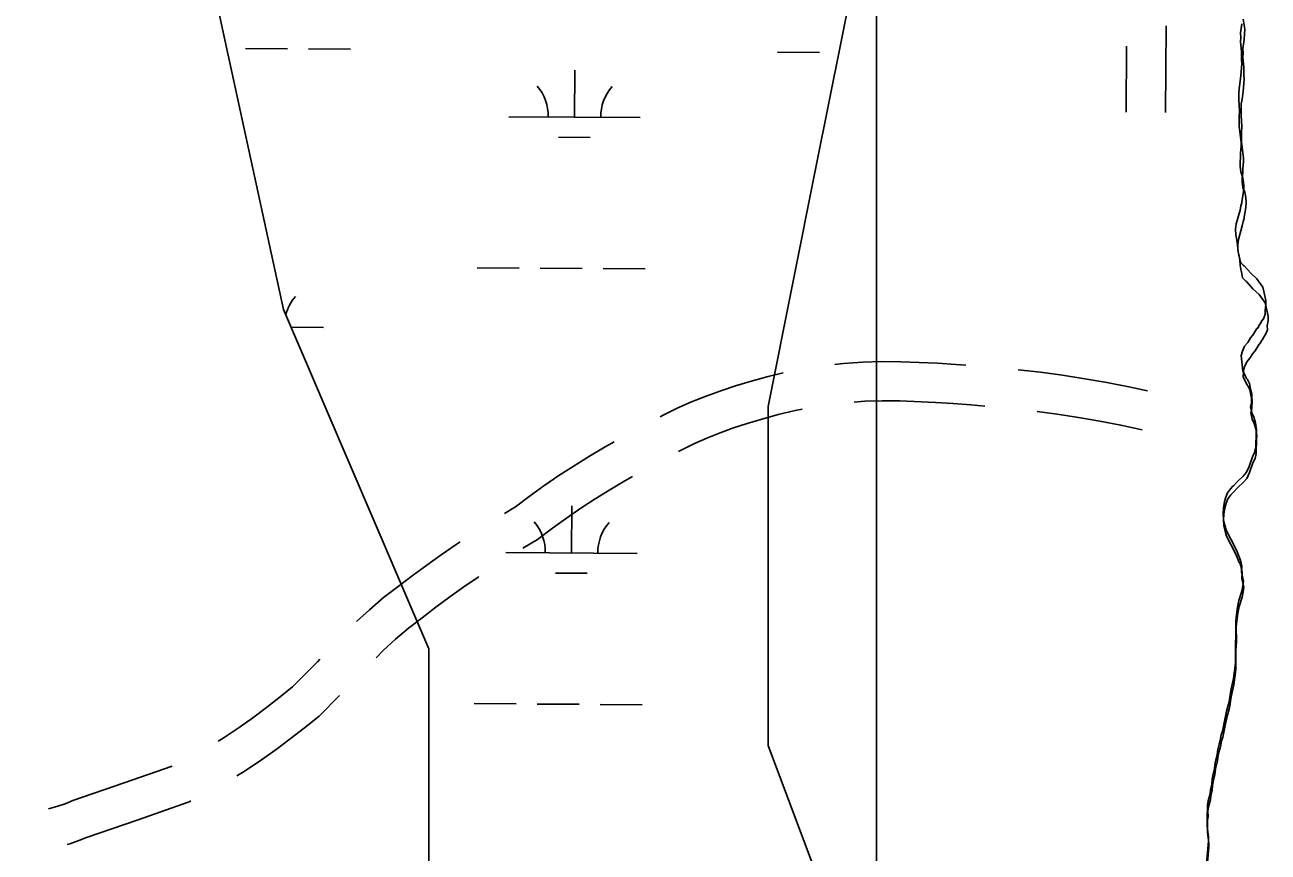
# Model space of a CAD drawing. Extents: x 3172231 to 3210228, y 940198 to 965780.
# Drawn here: x 3194387 to 3195335, y 954975 to 955606 of the extents above; entities that cross this region are included whole.
import ezdxf

# ---------------------------------------------------------------- set-up
doc = ezdxf.new("R2010")
doc.units = 0
for name, color, linetype in [('V-ROAD-CNTR', 7, 'Continuous'), ('V-SITE-VEGE', 7, 'Continuous'), ('V-TOPO-SHOR', 7, 'Continuous'), ('V-WETL-SWMP', 7, 'Continuous')]:
    doc.layers.add(name, color=color, linetype=linetype)

msp = doc.modelspace()

# ---------------------------------------------------------------- linework, layer by layer
at = {"layer": 'V-ROAD-CNTR'}
for p, q in [((3195257.56, 955605.607), (3195257.237, 955539.538)), ((3195227.484, 955590.102), (3195227.237, 955539.684))]:
    msp.add_line(p, q, dxfattribs=at)
for points in [[(3195005.004, 955347.237), (3195011.603, 955347.976), (3195026.188, 955349.011), (3195040.775, 955349.446), (3195055.263, 955349.29), (3195083.19, 955348.118), (3195097.206, 955347.232), (3195104.838, 955346.642)], [(3195144.685, 955343.185), (3195144.874, 955343.166), (3195161.805, 955341.193), (3195178.699, 955338.905), (3195195.547, 955336.307), (3195212.342, 955333.398), (3195229.074, 955330.18), (3195243.344, 955327.162)], [(3194871.614, 955307.257), (3194874.087, 955308.57), (3194884.772, 955313.775), (3194895.637, 955318.613), (3194906.663, 955323.071), (3194917.831, 955327.144), (3194929.118, 955330.823), (3194940.297, 955334.046), (3194954.056, 955337.927), (3194965.571, 955340.676)], [(3194885.652, 955280.745), (3194887.693, 955281.828), (3194897.446, 955286.579), (3194907.365, 955290.995), (3194917.429, 955295.065), (3194927.621, 955298.782), (3194937.924, 955302.139), (3194948.525, 955305.196), (3194961.614, 955308.889), (3194974.619, 955311.992), (3194979.957, 955313.037)], [(3195019.557, 955318.465), (3195027.698, 955319.043), (3195041.061, 955319.442), (3195054.471, 955319.296), (3195081.616, 955318.158), (3195095.104, 955317.306), (3195108.721, 955316.253), (3195119.398, 955315.407)], [(3195159.18, 955311.275), (3195174.399, 955309.213), (3195190.701, 955306.699), (3195206.948, 955303.886), (3195223.136, 955300.772), (3195239.393, 955297.334)], [(3194752.866, 955233.444), (3194761.333, 955238.549), (3194771.647, 955246.335), (3194782.919, 955254.447), (3194794.377, 955262.303), (3194806.014, 955269.897), (3194817.82, 955277.227), (3194829.789, 955284.283), (3194836.531, 955288.053)], [(3194766.93, 955206.893), (3194778.161, 955213.665), (3194789.449, 955222.185), (3194800.165, 955229.897), (3194811.059, 955237.367), (3194822.126, 955244.589), (3194833.352, 955251.559), (3194844.729, 955258.265), (3194850.573, 955261.534)], [(3194640.071, 955150.893), (3194649.854, 955159.974), (3194660.743, 955169.194), (3194671.801, 955177.719), (3194682.616, 955185.941), (3194693.615, 955194.04), (3194704.739, 955201.97), (3194715.983, 955209.73), (3194719.188, 955211.87)], [(3194654.983, 955123.324), (3194660.313, 955128.75), (3194669.762, 955137.522), (3194679.603, 955145.854), (3194690.037, 955153.897), (3194700.59, 955161.919), (3194711.219, 955169.746), (3194721.967, 955177.41), (3194732.833, 955184.908), (3194733.31, 955185.227)], [(3194534.597, 955059.647), (3194538.32, 955061.909), (3194550.43, 955069.975), (3194560.892, 955077.535), (3194571.364, 955085.362), (3194581.706, 955093.358), (3194591.32, 955101.044), (3194610.234, 955120.218), (3194612.174, 955122.229)], [(3194548.667, 955033.093), (3194554.432, 955036.595), (3194567.536, 955045.323), (3194578.66, 955053.361), (3194589.52, 955061.48), (3194600.248, 955069.774), (3194611.434, 955078.716), (3194627.124, 955094.621)], [(3194404.973, 955007.944), (3194406.793, 955008.384), (3194412.298, 955009.993), (3194417.704, 955011.855), (3194423.654, 955014.228), (3194462.837, 955027.756), (3194499.429, 955040.668)], [(3194419.255, 954980.771), (3194421.398, 954981.397), (3194428.152, 954983.725), (3194434.11, 954986.1), (3194472.723, 954999.432), (3194512.457, 955013.453), (3194513.544, 955013.995)]]:
    msp.add_lwpolyline(points, dxfattribs=at)
at = {"layer": 'V-SITE-VEGE'}
for p, q in [((3195036.827, 958708.921), (3195036.827, 951977.879)), ((3195314.32, 955600.291), (3195315.342, 955607.177)), ((3195314.585, 955596.746), (3195314.32, 955600.291)), ((3195314.402, 955593.639), (3195314.585, 955596.746)), ((3195315.162, 955585.89), (3195314.402, 955593.639)), ((3195315.238, 955579.903), (3195315.162, 955585.89)), ((3195315.5, 955576.581), (3195315.238, 955579.903)), ((3195314.724, 955567.703), (3195315.5, 955576.581)), ((3195313.292, 955557.93), (3195313.917, 955561.262)), ((3195313.917, 955561.262), (3195314.724, 955567.703)), ((3195313.12, 955553.937), (3195313.292, 955557.93)), ((3195313.182, 955549.06), (3195313.12, 955553.937)), ((3195313.726, 955540.862), (3195313.182, 955549.06)), ((3195313.339, 955536.201), (3195313.726, 955540.862)), ((3195313.427, 955529.109), (3195313.339, 955536.201)), ((3195314.912, 955516.71), (3195313.427, 955529.109)), ((3195314.347, 955508.5), (3195314.947, 955514.05)), ((3195314.947, 955514.05), (3195314.912, 955516.71)), ((3195313.993, 955501.623), (3195314.388, 955505.395)), ((3195314.388, 955505.395), (3195314.347, 955508.5)), ((3195314.03, 955498.518), (3195313.993, 955501.623)), ((3195314.525, 955494.311), (3195314.03, 955498.518)), ((3195315.901, 955490.559), (3195314.525, 955494.311)), ((3195316.614, 955486.576), (3195315.901, 955490.559)), ((3195316.882, 955482.812), (3195316.614, 955486.576)), ((3195315.473, 955471.486), (3195316.71, 955479.039)), ((3195316.71, 955479.039), (3195316.882, 955482.812)), ((3195311.025, 955454.58), (3195314.001, 955465.037)), ((3195314.001, 955465.037), (3195314.628, 955468.15)), ((3195314.628, 955468.15), (3195315.484, 955470.6)), ((3195315.484, 955470.6), (3195315.473, 955471.486)), ((3195310.636, 955450.363), (3195311.025, 955454.58)), ((3195310.687, 955446.151), (3195310.636, 955450.363)), ((3195311.625, 955441.95), (3195310.687, 955446.151)), ((3195312.115, 955438.407), (3195311.625, 955441.95)), ((3195312.379, 955434.864), (3195312.115, 955438.407)), ((3195313.102, 955430.217), (3195312.379, 955434.864)), ((3195313.329, 955429.777), (3195313.102, 955430.217)), ((3195314.271, 955425.351), (3195313.329, 955429.777)), ((3195316.741, 955422.723), (3195314.271, 955425.351)), ((3195317.188, 955422.508), (3195316.741, 955422.723)), ((3195322.138, 955416.805), (3195317.188, 955422.508)), ((3195326.848, 955412.428), (3195322.138, 955416.805)), ((3195331.362, 955406.055), (3195326.848, 955412.428)), ((3195332.285, 955402.962), (3195331.362, 955406.055)), ((3195333.705, 955395.884), (3195332.285, 955402.962)), ((3195333.129, 955388.561), (3195333.746, 955392.558)), ((3195333.746, 955392.558), (3195333.705, 955395.884)), ((3195329.705, 955378.542), (3195330.135, 955379.654)), ((3195330.135, 955379.654), (3195332.095, 955382.558)), ((3195332.095, 955382.558), (3195333.168, 955385.456)), ((3195333.168, 955385.456), (3195333.129, 955388.561)), ((3195323.833, 955369.598), (3195326.875, 955374.514)), ((3195326.875, 955374.514), (3195327.751, 955375.191)), ((3195327.751, 955375.191), (3195328.396, 955376.971)), ((3195328.396, 955376.971), (3195329.705, 955378.542)), ((3195315.779, 955357.304), (3195317.505, 955361.095)), ((3195317.505, 955361.095), (3195319.909, 955364.007)), ((3195319.909, 955364.007), (3195322.082, 955367.581)), ((3195322.082, 955367.581), (3195323.833, 955369.598)), ((3195314.935, 955353.968), (3195315.779, 955357.304)), ((3195316.192, 955342.012), (3195314.935, 955353.968)), ((3195318.007, 955338.708), (3195316.192, 955342.012)), ((3195318.92, 955336.503), (3195318.007, 955338.708)), ((3195319.596, 955335.624), (3195318.92, 955336.503)), ((3195321.187, 955332.54), (3195319.596, 955335.624)), ((3195321.904, 955328.335), (3195321.187, 955332.54)), ((3195323.059, 955324.579), (3195321.904, 955328.335)), ((3195322.697, 955317.923), (3195323.059, 955324.579)), ((3195322.074, 955314.812), (3195322.697, 955317.923)), ((3195323.016, 955310.167), (3195322.074, 955314.812)), ((3195324.609, 955306.862), (3195323.016, 955310.167)), ((3195325.769, 955302.664), (3195324.609, 955306.862)), ((3195326.502, 955297.351), (3195325.769, 955302.664)), ((3195326.318, 955294.244), (3195326.502, 955297.351)), ((3195326.356, 955291.141), (3195326.318, 955294.244)), ((3195325.951, 955288.033), (3195326.356, 955291.141)), ((3195326.004, 955283.822), (3195325.951, 955288.033)), ((3195320.862, 955269.345), (3195323.432, 955276.695)), ((3195323.432, 955276.695), (3195325.164, 955280.041)), ((3195325.164, 955280.041), (3195326.004, 955283.822)), ((3195318.922, 955264.886), (3195320.862, 955269.345)), ((3195309.069, 955254.564), (3195311.916, 955257.706)), ((3195311.916, 955257.706), (3195316.297, 955261.972)), ((3195316.297, 955261.972), (3195318.922, 955264.886)), ((3195303.194, 955245.846), (3195304.484, 955249.186)), ((3195304.484, 955249.186), (3195306.661, 955252.318)), ((3195306.661, 955252.318), (3195308.631, 955254.339)), ((3195308.631, 955254.339), (3195309.069, 955254.564)), ((3195301.133, 955233.181), (3195301.299, 955237.617)), ((3195301.299, 955237.617), (3195302.127, 955242.508)), ((3195302.127, 955242.508), (3195303.194, 955245.846)), ((3195301.414, 955228.528), (3195301.133, 955233.181)), ((3195302.35, 955224.551), (3195301.414, 955228.528)), ((3195303.505, 955220.795), (3195302.35, 955224.551)), ((3195310.321, 955207.577), (3195303.505, 955220.795)), ((3195311.916, 955204.048), (3195310.321, 955207.577)), ((3195313.065, 955200.737), (3195311.916, 955204.048)), ((3195313.968, 955199.418), (3195313.065, 955200.737)), ((3195313.978, 955198.531), (3195313.968, 955199.418)), ((3195314.431, 955197.871), (3195313.978, 955198.531)), ((3195315.375, 955193.227), (3195314.431, 955197.871)), ((3195315.211, 955188.569), (3195315.375, 955193.227)), ((3195316.626, 955181.713), (3195315.211, 955188.569)), ((3195316.229, 955178.162), (3195316.626, 955181.713)), ((3195313.038, 955167.035), (3195315.389, 955174.16)), ((3195315.389, 955174.16), (3195316.229, 955178.162)), ((3195310.982, 955154.151), (3195311.992, 955161.923)), ((3195311.992, 955161.923), (3195313.038, 955167.035)), ((3195310.802, 955151.044), (3195310.982, 955154.151)), ((3195310.929, 955140.624), (3195310.802, 955151.044)), ((3195310.575, 955133.304), (3195310.929, 955140.624)), ((3195310.62, 955129.536), (3195310.575, 955133.304)), ((3195310.452, 955125.319), (3195310.62, 955129.536)), ((3195310.529, 955119.114), (3195310.452, 955125.319)), ((3195309.123, 955107.344), (3195310.529, 955119.114)), ((3195307.019, 955098.228), (3195309.123, 955107.344)), ((3195305.792, 955089.786), (3195307.019, 955098.228)), ((3195303.667, 955082.444), (3195305.792, 955089.786)), ((3195302.208, 955074.887), (3195303.667, 955082.444)), ((3195299.675, 955064.436), (3195300.529, 955067.328)), ((3195300.529, 955067.328), (3195302.208, 955074.887)), ((3195297.154, 955053.317), (3195297.992, 955057.319)), ((3195297.992, 955057.319), (3195298.844, 955060.211)), ((3195298.844, 955060.211), (3195299.675, 955064.436)), ((3195295.063, 955043.094), (3195296.536, 955049.541)), ((3195296.536, 955049.541), (3195297.154, 955053.317)), ((3195293.398, 955034.427), (3195294.453, 955038.873)), ((3195294.453, 955038.873), (3195295.063, 955043.094)), ((3195292.382, 955026.874), (3195292.779, 955030.646)), ((3195292.779, 955030.646), (3195293.398, 955034.427)), ((3195289.656, 955014.203), (3195291.143, 955019.542)), ((3195291.143, 955019.542), (3195291.549, 955022.651)), ((3195291.549, 955022.651), (3195292.382, 955026.874)), ((3195289.257, 955010.873), (3195289.656, 955014.203)), ((3195289.304, 955006.879), (3195289.257, 955010.873)), ((3195288.901, 955003.772), (3195289.304, 955006.879)), ((3195289.013, 954994.685), (3195288.901, 955003.772)), ((3195290, 954986.491), (3195289.013, 954994.685)), ((3195287.885, 954960.525), (3195290.039, 954983.389)), ((3195290.039, 954983.389), (3195290, 954986.491))]:
    msp.add_line(p, q, dxfattribs=at)
msp.add_lwpolyline([(3195036.827, 951977.879), (3195036.827, 958708.921)], dxfattribs=at)
at = {"layer": 'V-TOPO-SHOR'}
for points in [[(3195316.471, 955337.359), (3195316.635, 955342.016), (3195317.48, 955345.352), (3195319.207, 955349.143), (3195321.609, 955352.055), (3195323.782, 955355.631), (3195325.531, 955357.646), (3195328.574, 955362.561), (3195329.453, 955363.239), (3195330.096, 955365.019), (3195331.407, 955366.59), (3195331.837, 955367.702), (3195333.797, 955370.608), (3195334.87, 955373.506), (3195334.831, 955376.609), (3195335.445, 955380.606), (3195335.404, 955383.932), (3195333.987, 955391.01), (3195333.062, 955394.103), (3195328.548, 955400.476), (3195323.837, 955404.853), (3195318.889, 955410.556), (3195318.443, 955410.771), (3195315.971, 955413.403), (3195315.031, 955417.825), (3195314.804, 955418.265), (3195314.081, 955422.912), (3195313.814, 955426.457), (3195313.327, 955429.998), (3195312.387, 955434.198), (3195312.336, 955438.411), (3195312.727, 955442.628), (3195315.703, 955453.085), (3195316.327, 955456.198), (3195317.185, 955458.647), (3195317.173, 955459.534), (3195318.41, 955467.087), (3195318.584, 955470.86), (3195318.316, 955474.626), (3195317.603, 955478.607), (3195316.225, 955482.359), (3195315.729, 955486.566), (3195315.692, 955489.671), (3195316.088, 955493.445), (3195316.051, 955496.548), (3195316.647, 955502.098), (3195316.612, 955504.758), (3195315.129, 955517.157), (3195315.041, 955524.251), (3195315.426, 955528.91), (3195314.881, 955537.108), (3195314.822, 955541.985), (3195314.994, 955545.978), (3195315.619, 955549.31), (3195316.426, 955555.751), (3195317.202, 955564.629), (3195316.94, 955567.951), (3195316.864, 955573.938), (3195316.102, 955581.687), (3195316.286, 955584.796), (3195316.02, 955588.339), (3195317.044, 955595.224), (3195317.437, 955599.22), (3195317.614, 955602.993), (3195316.407, 955610.736)], [(3195288.163, 954955.872), (3195290.32, 954978.735), (3195290.281, 954981.838), (3195289.292, 954990.03), (3195289.179, 954999.119), (3195289.585, 955002.228), (3195289.535, 955006.22), (3195289.937, 955009.55), (3195291.424, 955014.889), (3195291.827, 955017.998), (3195292.663, 955022.221), (3195293.058, 955025.995), (3195293.676, 955029.774), (3195294.731, 955034.22), (3195295.344, 955038.441), (3195296.814, 955044.888), (3195297.435, 955048.664), (3195298.27, 955052.666), (3195299.122, 955055.558), (3195299.958, 955059.781), (3195300.808, 955062.675), (3195302.487, 955070.236), (3195303.945, 955077.791), (3195306.071, 955085.133), (3195307.298, 955093.575), (3195309.401, 955102.691), (3195310.808, 955114.461), (3195310.73, 955120.668), (3195310.9, 955124.883), (3195310.853, 955128.651), (3195311.207, 955135.973), (3195311.078, 955146.391), (3195311.261, 955149.498), (3195312.272, 955157.27), (3195313.319, 955162.382), (3195315.67, 955169.507), (3195316.506, 955173.508), (3195316.907, 955177.06), (3195315.49, 955183.916), (3195315.654, 955188.574), (3195314.709, 955193.218), (3195314.259, 955193.878), (3195314.247, 955194.765), (3195313.343, 955196.084), (3195312.195, 955199.395), (3195310.599, 955202.924), (3195303.783, 955216.142), (3195302.628, 955219.898), (3195301.692, 955223.877), (3195301.414, 955228.528), (3195301.58, 955232.966), (3195302.405, 955237.855), (3195303.472, 955241.193), (3195304.762, 955244.533), (3195306.939, 955247.665), (3195308.912, 955249.686), (3195309.352, 955249.911), (3195312.195, 955253.053), (3195316.575, 955257.319), (3195319.201, 955260.233), (3195321.14, 955264.692), (3195323.71, 955272.042), (3195325.443, 955275.388), (3195326.283, 955279.169), (3195326.229, 955283.38), (3195326.635, 955286.488), (3195326.596, 955289.591), (3195326.78, 955292.7), (3195326.049, 955298.01), (3195324.888, 955302.209), (3195323.297, 955305.514), (3195322.351, 955310.159), (3195322.977, 955313.27), (3195323.34, 955319.926), (3195322.183, 955323.682), (3195321.466, 955327.887), (3195319.877, 955330.971), (3195319.201, 955331.85), (3195318.285, 955334.055), (3195316.471, 955337.359)]]:
    msp.add_lwpolyline(points, dxfattribs=at)
at = {"layer": 'V-WETL-SWMP'}
for p, q in [((3194555.348, 955588.379), (3194587.347, 955588.162)), ((3194603.347, 955588.053), (3194635.346, 955587.835)), ((3194961.247, 955585.616), (3194993.246, 955585.399)), ((3194806.313, 955535.928), (3194806.558, 955571.927)), ((3194756.314, 955536.268), (3194856.312, 955535.588)), ((3194794.208, 955520.579), (3194818.207, 955520.416)), ((3194732.121, 955420.998), (3194764.12, 955420.781)), ((3194780.12, 955420.672), (3194812.119, 955420.454)), ((3194828.119, 955420.345), (3194860.118, 955420.127)), ((3194590.186, 955375.533), (3194614.743, 955375.366)), ((3194804.048, 955203.261), (3194804.293, 955239.26)), ((3194754.049, 955203.601), (3194854.047, 955202.92)), ((3194791.944, 955187.912), (3194815.943, 955187.748)), ((3194729.856, 955088.331), (3194761.855, 955088.113)), ((3194777.855, 955088.004), (3194809.854, 955087.786)), ((3194825.854, 955087.678), (3194857.853, 955087.46))]:
    msp.add_line(p, q, dxfattribs=at)
for points in [[(3194695.281, 954131.78), (3194658.317, 954501.57), (3194695.281, 954797.402), (3194695.281, 955130.213), (3194584.389, 955389.066), (3194399.57, 956239.584), (3194029.932, 956609.374), (3193919.041, 956831.248), (3193992.968, 956979.164), (3194029.932, 957348.954)], [(3194954.027, 957238.017), (3194880.1, 957127.08), (3194990.991, 956831.248), (3195138.847, 956535.416), (3195175.81, 956276.563), (3195138.847, 956091.668), (3195027.955, 955684.899), (3194990.991, 955500.003), (3194954.027, 955315.108), (3194954.027, 955056.255), (3195064.919, 954760.423), (3195101.883, 954575.528), (3195101.883, 954131.78)]]:
    msp.add_lwpolyline(points, dxfattribs=at)
for centre, start, end in [((3194751.074, 955536.779), 358.838165, 40.381824), ((3194861.558, 955536.027), 138.838162, 180.381821), ((3194619.989, 955375.805), 138.838162, 164.476988), ((3194748.81, 955204.112), 358.838165, 40.381824), ((3194859.293, 955203.359), 138.838162, 180.381821)]:
    msp.add_arc(centre, 35.246, start, end, dxfattribs=at)

doc.saveas('drawing.dxf')
